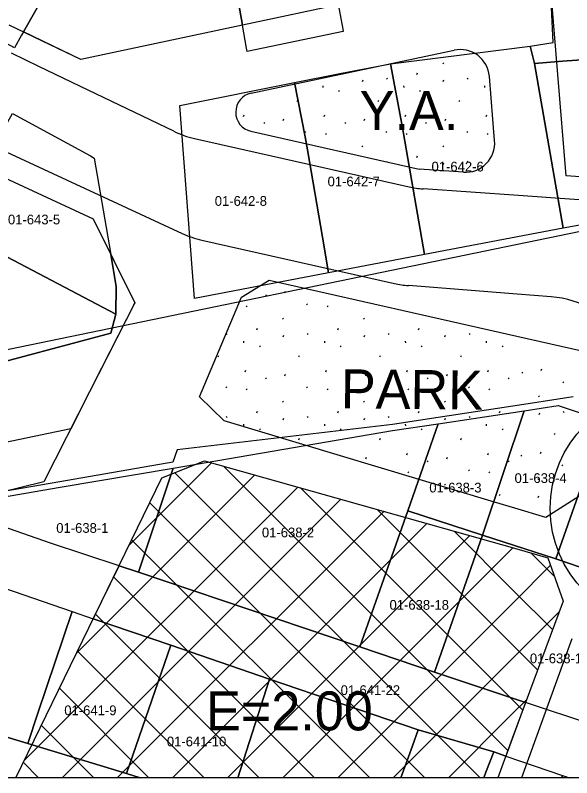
# Model space of a CAD drawing. Extents: x 413946 to 415528, y 4453939 to 4454944.
# Drawn here: x 415351 to 415408, y 4453939.5 to 4454017.7 of the extents above; entities that cross this region are included whole.
import ezdxf

# ---------------------------------------------------------------- set-up
doc = ezdxf.new("R2010")
doc.units = 0
for name, color, linetype in [('0_KADASTRO', 7, 'Continuous'), ('0_ÇERÇEVE', 7, 'Continuous'), ('Level 27', 7, 'Continuous'), ('Level 28', 7, 'Continuous'), ('Level 29', 7, 'Continuous'), ('Level 30', 7, 'Continuous'), ('Level 34', 7, 'Continuous'), ('Level 41', 7, 'Continuous'), ('Level 58', 7, 'Continuous'), ('Level 62', 7, 'Continuous')]:
    doc.layers.add(name, color=color, linetype=linetype)

# ---------------------------------------------------------------- blocks, each defined once
blk = doc.blocks.new('YA')
at = {"layer": 'Level 41'}
blk.add_text('Y.A.', height=4, dxfattribs=at).set_placement((-5.166, -2))

msp = doc.modelspace()

# ---------------------------------------------------------------- linework, layer by layer
at = {"layer": '0_KADASTRO'}
for points in [[(415337.79, 4454021.45), (415352.293, 4454047.488), (415359.398, 4454043.598), (415365.57, 4454040.22), (415359.826, 4454030.079), (415351.833, 4454015.969), (415351.652, 4454015.649), (415350.91, 4454014.34)], [(415370.21, 4454038.87), (415380.34, 4454039.44), (415380.89, 4454036.07), (415381.633, 4454032.089), (415382.643, 4454026.678), (415382.98, 4454024.87), (415384.57, 4454016.25), (415384.61, 4454016.029), (415374.774, 4454013.953), (415374.71, 4454014.3), (415374.289, 4454016.66), (415373.15, 4454023.036), (415371.492, 4454031.75), (415371.29, 4454032.81)], [(415351.833, 4454015.969), (415359.826, 4454030.079), (415371.492, 4454031.75), (415373.15, 4454023.036), (415374.289, 4454016.66), (415357.702, 4454013.149)], [(415403.782, 4454014.528), (415406.133, 4454014.902), (415405.766, 4454022.804), (415408.14, 4454023), (415409.527, 4454023.111), (415419.521, 4454023.914), (415419.72, 4454023.93), (415424.491, 4454024.312), (415425.716, 4454014.377), (415422.19, 4454014.13), (415420.81, 4454014.05), (415410.52, 4454013.22), (415407.09, 4454012.96), (415404.227, 4454012.742)], [(415389.45, 4454012.69), (415403.782, 4454014.528), (415404.227, 4454012.742), (415407.161, 4453995.845), (415392.968, 4453993.152), (415392.38, 4453996.51), (415390.65, 4454006.33)], [(415404.227, 4454012.742), (415407.09, 4454012.96), (415410.52, 4454013.22), (415420.81, 4454014.05), (415422.19, 4454014.13), (415425.716, 4454014.377), (415426.608, 4454002.751), (415426.864, 4453999.423), (415426.761, 4453999.405), (415407.161, 4453995.845)], [(415379.632, 4454010.797), (415384.28, 4454011.71), (415389.45, 4454012.69), (415390.65, 4454006.33), (415392.38, 4453996.51), (415392.968, 4453993.152), (415383.121, 4453991.259), (415382.503, 4453994.92), (415380.956, 4454003.891), (415380.726, 4454005.224)], [(415367.856, 4454008.411), (415379.632, 4454010.797), (415380.726, 4454005.224), (415380.956, 4454003.891), (415382.503, 4453994.92), (415383.121, 4453991.259), (415369.369, 4453988.616)], [(415344.192, 4453996.024), (415350.71, 4454007.6), (415358.713, 4454003.272), (415359.091, 4454003.039), (415360.781, 4453993.139), (415361.343, 4453989.85), (415361.316, 4453987.04)], [(415301.887, 4453998.41), (415304.634, 4454003.51), (415310.338, 4454000.44), (415319.706, 4453995.451), (415329.174, 4453990.441), (415338.563, 4453985.482), (415346.437, 4453981.235), (415360.81, 4453985.094), (415361.316, 4453987.04), (415361.343, 4453989.85), (415360.781, 4453993.139), (415363.238, 4453988.175), (415358.61, 4453979.05), (415353.94, 4453969.839), (415344.876, 4453967.602), (415324.809, 4453977.109), (415335.956, 4453979.953), (415322.527, 4453987.277), (415314.654, 4453991.673), (415306.71, 4453996.021)], [(415338.563, 4453985.482), (415344.192, 4453996.024), (415361.316, 4453987.04), (415360.81, 4453985.094), (415346.437, 4453981.235)], [(415391.258, 4453966.838), (415394.349, 4453975.789), (415403.156, 4453977.116), (415398.897, 4453964.37)], [(415398.897, 4453964.37), (415403.156, 4453977.116), (415406.649, 4453977.65), (415411.399, 4453976.081), (415406.426, 4453961.944)], [(415363.614, 4453960.55), (415367.192, 4453971.245), (415389.675, 4453975.078), (415394.349, 4453975.789), (415391.258, 4453966.838), (415386.337, 4453952.89)], [(415406.426, 4453961.944), (415411.399, 4453976.081), (415418.887, 4453973.555), (415414.003, 4453959.337)], [(415343.899, 4453967.27), (415355.61, 4453969.267), (415367.192, 4453971.245), (415363.614, 4453960.55), (415361.632, 4453961.21), (415354.622, 4453963.542)], [(415386.337, 4453952.89), (415391.258, 4453966.838), (415398.897, 4453964.37), (415393.984, 4453950.302)], [(415393.984, 4453950.302), (415398.897, 4453964.37), (415406.426, 4453961.944), (415414.003, 4453959.337), (415421.591, 4453956.81), (415416.897, 4453942.699), (415403.315, 4453947.206)], [(415358.995, 4453955.783), (415361.632, 4453961.21), (415363.614, 4453960.55), (415386.337, 4453952.89), (415393.984, 4453950.302), (415403.315, 4453947.206), (415401.283, 4453941.708), (415400.049, 4453942.13), (415392.306, 4453944.377), (415377.077, 4453949.589), (415366.958, 4453953.06)], [(415342.23, 4453946.034), (415342.908, 4453948.113), (415343.256, 4453949.177), (415346.553, 4453959.277), (415346.779, 4453959.97), (415356.838, 4453956.52), (415353.32, 4453946.087), (415352.274, 4453942.984)], [(415352.274, 4453942.984), (415353.32, 4453946.087), (415356.838, 4453956.52), (415358.995, 4453955.783), (415366.958, 4453953.06), (415362.407, 4453939.903)]]:
    msp.add_lwpolyline(points, close=True, dxfattribs=at)
for points in [[(415149.687, 4453939.478), (415239.604, 4453960.048), (415255.744, 4453963.243), (415258.419, 4453963.779), (415274.518, 4453966.825), (415285.801, 4453969.284), (415292.775, 4453970.761), (415307.334, 4453973.82), (415321.633, 4453976.842), (415335.897, 4453980.474), (415345.185, 4453982.391), (415360.755, 4453985.601), (415426.975, 4453999.268), (415435.081, 4453999.885), (415445.459, 4453999.541), (415454.524, 4453998.81), (415463.798, 4453998.066), (415472.532, 4453997.358), (415481.597, 4453996.636), (415492.294, 4453996.23), (415494.143, 4453995.96)], [(415408.187, 4453978.534), (415406.644, 4453978.298), (415403.149, 4453977.76), (415394.336, 4453976.419), (415389.659, 4453975.701), (415367.594, 4453973.119), (415367.162, 4453971.832), (415355.573, 4453969.836), (415343.854, 4453967.822), (415341.821, 4453967.48), (415332.181, 4453965.456), (415326.24, 4453964.26), (415308.684, 4453960.497), (415286.709, 4453955.734)], [(415363.805, 4453939.478), (415362.407, 4453939.903), (415366.958, 4453953.06), (415377.077, 4453949.589), (415373.813, 4453939.478)], [(415321.397, 4453939.478), (415323.667, 4453945.663), (415324.177, 4453948.636), (415325.343, 4453948.384), (415326.4, 4453951.032), (415334.618, 4453948.39), (415342.23, 4453946.034), (415352.274, 4453942.984), (415362.407, 4453939.903), (415363.805, 4453939.478)], [(415373.813, 4453939.478), (415377.077, 4453949.589), (415392.306, 4453944.377), (415391.715, 4453942.753), (415390.524, 4453939.478)], [(415390.524, 4453939.478), (415391.715, 4453942.753), (415392.306, 4453944.377), (415400.049, 4453942.13), (415399.255, 4453940.058), (415399.033, 4453939.478)], [(415399.033, 4453939.478), (415399.255, 4453940.058), (415400.049, 4453942.13), (415401.283, 4453941.708), (415407.1, 4453939.719), (415407.016, 4453939.478)], [(415363.805, 4453939.478), (415321.397, 4453939.478)], [(415373.813, 4453939.478), (415363.805, 4453939.478)], [(415390.524, 4453939.478), (415373.813, 4453939.478)], [(415399.033, 4453939.478), (415390.524, 4453939.478)], [(415407.016, 4453939.478), (415399.033, 4453939.478)], [(415407.016, 4453939.478), (415407.1, 4453939.719), (415407.804, 4453939.478)], [(415407.804, 4453939.478), (415407.016, 4453939.478)]]:
    msp.add_lwpolyline(points, dxfattribs=at)
at = {"layer": '0_ÇERÇEVE'}
msp.add_lwpolyline([(413945.566, 4454943.957), (415494.137, 4454943.957), (415494.137, 4453939.478), (413945.566, 4453939.478)], close=True, dxfattribs=at)
at = {"layer": 'Level 27'}
for q in [(415357.702, 4454013.149), (415374.289, 4454016.66)]:
    msp.add_line((415374.289, 4454016.66), q, dxfattribs=at)
msp.add_lwpolyline([(415407.459, 4454001.227), (415404.069, 4454042.836), (415403.198, 4454054.952)], dxfattribs=at)
at = {"layer": 'Level 28'}
msp.add_line((415356.691, 4453975.264), (415337.319, 4453971.182), dxfattribs=at)
for points in [[(415310.004, 4454013.481), (415318.018, 4454015.809), (415358.975, 4453996.789), (415363.238, 4453988.175), (415363.134, 4453987.969)], [(415374.194, 4453988.763), (415377.012, 4453990.505), (415402.412, 4453984.782)], [(415402.215, 4453967.121), (415400.119, 4453967.752), (415372.425, 4453976.091), (415369.899, 4453978.537), (415374.194, 4453988.763)], [(415363.238, 4453988.175), (415358.994, 4453979.807)], [(415402.412, 4453984.782), (415402.412, 4453984.782)], [(415402.412, 4453984.782), (415402.412, 4453984.782)], [(415402.412, 4453984.782), (415410.447, 4453982.972), (415412.858, 4453978.147), (415409.532, 4453968.811), (415405.395, 4453966.163)], [(415358.994, 4453979.807), (415358.61, 4453979.05), (415356.691, 4453975.264)], [(415351.071, 4453939.478), (415366.014, 4453970.226), (415370.412, 4453971.981), (415402.169, 4453963.02)], [(415402.215, 4453967.121), (415402.215, 4453967.121)], [(415402.215, 4453967.121), (415402.215, 4453967.121)], [(415405.395, 4453966.163), (415402.215, 4453967.121)], [(415402.169, 4453963.02), (415405.603, 4453962.051)], [(415405.603, 4453962.051), (415407.157, 4453957.595), (415401.95, 4453943.514)], [(415401.95, 4453943.511), (415400.459, 4453939.478)], [(415401.95, 4453943.514), (415401.95, 4453943.513)], [(415401.95, 4453943.513), (415401.95, 4453943.512)]]:
    msp.add_lwpolyline(points, dxfattribs=at)
at = {"layer": 'Level 29'}
for p, q in [((415384.905, 4454018.909), (415374.289, 4454016.66)), ((415427.192, 4453999.683), (415407.459, 4454001.227))]:
    msp.add_line(p, q, dxfattribs=at)
for points in [[(415354.562, 4454014.66), (415350.377, 4454016.674)], [(415357.702, 4454013.149), (415354.562, 4454014.66)]]:
    msp.add_lwpolyline(points, dxfattribs=at)
at = {"layer": 'Level 34'}
for p, q in [((415362.646, 4453963.295), (415371.129, 4453971.779)), ((415398.643, 4453939.478), (415367.359, 4453970.763)), ((415401.496, 4453942.282), (415372.342, 4453971.436)), ((415357.297, 4453952.29), (415375.541, 4453970.534)), ((415351.948, 4453941.284), (415379.953, 4453969.289)), ((415401.994, 4453947.441), (415380.222, 4453969.213)), ((415355.798, 4453939.478), (415384.365, 4453968.044)), ((415392.986, 4453939.478), (415364.779, 4453967.685)), ((415402.057, 4453953.035), (415388.103, 4453966.989)), ((415361.456, 4453939.478), (415388.777, 4453966.799)), ((415367.113, 4453939.478), (415393.189, 4453965.554)), ((415402.12, 4453958.629), (415395.983, 4453964.765)), ((415387.33, 4453939.478), (415362.929, 4453963.879)), ((415372.77, 4453939.478), (415397.601, 4453964.309)), ((415378.427, 4453939.478), (415402.012, 4453963.064)), ((415406.271, 4453960.134), (415403.864, 4453962.542)), ((415402.107, 4453957.502), (415405.875, 4453961.27)), ((415381.673, 4453939.478), (415361.079, 4453960.072)), ((415406.077, 4453954.672), (415402.12, 4453958.629)), ((415402.12, 4453958.629), (415402.12, 4453958.629)), ((415402.12, 4453958.629), (415402.12, 4453958.629)), ((415384.083, 4453939.478), (415402.107, 4453957.502)), ((415376.016, 4453939.478), (415359.229, 4453956.265)), ((415402.043, 4453951.781), (415406.746, 4453956.484)), ((415404.55, 4453950.542), (415402.057, 4453953.035)), ((415370.359, 4453939.478), (415357.379, 4453952.458)), ((415389.74, 4453939.478), (415402.043, 4453951.781)), ((415364.703, 4453939.478), (415355.529, 4453948.652)), ((415401.979, 4453946.06), (415403.429, 4453947.51)), ((415403.023, 4453946.412), (415401.994, 4453947.441)), ((415401.994, 4453947.441), (415401.994, 4453947.441)), ((415401.994, 4453947.441), (415401.994, 4453947.441)), ((415395.397, 4453939.478), (415401.979, 4453946.06)), ((415359.046, 4453939.478), (415353.679, 4453944.845)), ((415353.389, 4453939.478), (415351.829, 4453941.038))]:
    msp.add_line(p, q, dxfattribs=at)
at = {"layer": 'Level 41'}
for p, q in [((415394.819, 4454012.813), (415394.89, 4454012.706)), ((415392.178, 4454011.62), (415392.249, 4454011.779)), ((415386.584, 4454010.891), (415386.656, 4454011.051)), ((415389.049, 4454011.236), (415389.12, 4454011.129)), ((415394.877, 4454010.891), (415394.949, 4454011.051)), ((415397.342, 4454011.236), (415397.413, 4454011.129)), ((415382.514, 4454010.445), (415382.532, 4454010.285)), ((415384.144, 4454009.975), (415384.214, 4454009.868)), ((415390.807, 4454010.445), (415390.825, 4454010.285)), ((415392.437, 4454009.975), (415392.507, 4454009.868)), ((415399.1, 4454010.445), (415399.118, 4454010.285)), ((415379.907, 4454008.831), (415379.979, 4454008.991)), ((415388.2, 4454008.831), (415388.272, 4454008.991)), ((415396.493, 4454008.831), (415396.565, 4454008.991)), ((415374.386, 4454007.301), (415374.456, 4454007.461)), ((415378.469, 4454006.893), (415378.54, 4454007.053)), ((415382.679, 4454007.301), (415382.749, 4454007.461)), ((415386.762, 4454006.893), (415386.833, 4454007.053)), ((415390.972, 4454007.301), (415391.042, 4454007.461)), ((415395.055, 4454006.893), (415395.126, 4454007.053)), ((415399.265, 4454007.301), (415399.335, 4454007.461)), ((415376.481, 4454006.685), (415376.552, 4454006.579)), ((415384.774, 4454006.685), (415384.845, 4454006.579)), ((415393.067, 4454006.685), (415393.138, 4454006.579)), ((415380.689, 4454005.756), (415380.76, 4454005.649)), ((415382.788, 4454005.564), (415382.859, 4454005.457)), ((415388.982, 4454005.756), (415389.053, 4454005.649)), ((415391.081, 4454005.564), (415391.152, 4454005.457)), ((415397.275, 4454005.756), (415397.346, 4454005.649)), ((415399.374, 4454005.564), (415399.445, 4454005.457)), ((415386.526, 4454004.303), (415386.597, 4454004.196)), ((415394.819, 4454004.303), (415394.89, 4454004.196)), ((415392.178, 4454003.11), (415392.249, 4454003.269)), ((415389.049, 4454002.726), (415389.103, 4454002.645)), ((415394.877, 4454002.381), (415394.949, 4454002.541)), ((415397.342, 4454002.726), (415397.413, 4454002.619)), ((415376.653, 4453989.007), (415376.724, 4453988.901)), ((415378.641, 4453989.215), (415378.712, 4453989.375)), ((415380.861, 4453988.078), (415380.932, 4453987.971)), ((415374.667, 4453987.886), (415374.738, 4453987.779)), ((415382.96, 4453987.886), (415383.031, 4453987.779)), ((415378.405, 4453986.625), (415378.476, 4453986.518)), ((415386.698, 4453986.625), (415386.769, 4453986.518)), ((415372.635, 4453985.048), (415372.706, 4453984.941)), ((415375.764, 4453985.432), (415375.835, 4453985.591)), ((415378.463, 4453984.703), (415378.535, 4453984.863)), ((415380.928, 4453985.048), (415380.999, 4453984.941)), ((415384.057, 4453985.432), (415384.128, 4453985.591)), ((415386.756, 4453984.703), (415386.828, 4453984.863)), ((415389.221, 4453985.048), (415389.292, 4453984.941)), ((415392.35, 4453985.432), (415392.421, 4453985.591)), ((415395.049, 4453984.703), (415395.121, 4453984.863)), ((415397.514, 4453985.048), (415397.585, 4453984.941)), ((415374.393, 4453984.257), (415374.411, 4453984.097)), ((415382.686, 4453984.257), (415382.704, 4453984.097)), ((415390.979, 4453984.257), (415390.997, 4453984.097)), ((415399.272, 4453984.257), (415399.29, 4453984.097)), ((415376.023, 4453983.787), (415376.093, 4453983.68)), ((415384.316, 4453983.787), (415384.386, 4453983.68)), ((415392.609, 4453983.787), (415392.679, 4453983.68)), ((415400.902, 4453983.787), (415400.972, 4453983.68)), ((415371.786, 4453982.643), (415371.858, 4453982.803)), ((415380.079, 4453982.643), (415380.151, 4453982.803)), ((415388.372, 4453982.643), (415388.444, 4453982.803)), ((415396.665, 4453982.643), (415396.737, 4453982.803)), ((415374.558, 4453981.113), (415374.628, 4453981.273)), ((415382.851, 4453981.113), (415382.921, 4453981.273)), ((415391.144, 4453981.113), (415391.214, 4453981.273)), ((415399.437, 4453981.113), (415399.507, 4453981.273)), ((415402.927, 4453981.066), (415402.997, 4453980.959)), ((415404.917, 4453981.254), (415404.99, 4453981.413)), ((415376.653, 4453980.497), (415376.724, 4453980.391)), ((415378.641, 4453980.705), (415378.712, 4453980.865)), ((415384.946, 4453980.497), (415385.017, 4453980.391)), ((415386.934, 4453980.705), (415387.005, 4453980.865)), ((415393.239, 4453980.497), (415393.31, 4453980.391)), ((415395.227, 4453980.705), (415395.298, 4453980.865)), ((415401.532, 4453980.497), (415401.603, 4453980.391)), ((415372.568, 4453979.568), (415372.639, 4453979.461)), ((415374.667, 4453979.376), (415374.738, 4453979.269)), ((415380.861, 4453979.568), (415380.932, 4453979.461)), ((415382.96, 4453979.376), (415383.031, 4453979.269)), ((415389.154, 4453979.568), (415389.225, 4453979.461)), ((415391.253, 4453979.376), (415391.324, 4453979.269)), ((415397.447, 4453979.568), (415397.518, 4453979.461)), ((415399.546, 4453979.376), (415399.617, 4453979.269)), ((415407.125, 4453980.094), (415407.195, 4453979.986)), ((415404.655, 4453978.666), (415404.724, 4453978.558)), ((415378.405, 4453978.115), (415378.476, 4453978.008)), ((415386.698, 4453978.115), (415386.769, 4453978.008)), ((415394.991, 4453978.115), (415395.062, 4453978.008)), ((415375.764, 4453976.922), (415375.835, 4453977.081)), ((415384.057, 4453976.922), (415384.128, 4453977.081)), ((415392.35, 4453976.922), (415392.421, 4453977.081)), ((415400.643, 4453976.922), (415400.714, 4453977.081)), ((415407.161, 4453977.063), (415407.231, 4453976.956)), ((415372.635, 4453976.538), (415372.706, 4453976.431)), ((415378.463, 4453976.193), (415378.535, 4453976.353)), ((415380.928, 4453976.538), (415380.999, 4453976.431)), ((415386.756, 4453976.193), (415386.828, 4453976.353)), ((415389.221, 4453976.538), (415389.292, 4453976.431)), ((415395.049, 4453976.193), (415395.121, 4453976.353)), ((415397.514, 4453976.538), (415397.585, 4453976.431)), ((415404.693, 4453976.744), (415404.766, 4453976.903)), ((415374.393, 4453975.747), (415374.411, 4453975.587)), ((415382.686, 4453975.747), (415382.704, 4453975.587)), ((415390.979, 4453975.747), (415390.997, 4453975.587)), ((415399.272, 4453975.747), (415399.29, 4453975.587)), ((415402.311, 4453975.748), (415402.313, 4453975.745)), ((415402.311, 4453975.748), (415402.311, 4453975.748)), ((415402.311, 4453975.748), (415402.311, 4453975.748)), ((415376.023, 4453975.277), (415376.093, 4453975.17)), ((415384.316, 4453975.277), (415384.386, 4453975.17)), ((415392.609, 4453975.277), (415392.679, 4453975.17)), ((415400.902, 4453975.277), (415400.972, 4453975.17)), ((415406.288, 4453974.667), (415406.361, 4453974.827)), ((415380.079, 4453974.133), (415380.151, 4453974.293)), ((415388.372, 4453974.133), (415388.444, 4453974.293)), ((415396.665, 4453974.133), (415396.737, 4453974.293)), ((415386.934, 4453972.195), (415387.005, 4453972.355)), ((415391.144, 4453972.603), (415391.214, 4453972.763)), ((415395.227, 4453972.195), (415395.298, 4453972.355)), ((415399.437, 4453972.603), (415399.507, 4453972.763)), ((415402.84, 4453972.556), (415402.91, 4453972.45)), ((415404.83, 4453972.744), (415404.903, 4453972.903)), ((415393.239, 4453971.987), (415393.31, 4453971.881)), ((415401.532, 4453971.987), (415401.603, 4453971.881)), ((415407.038, 4453971.584), (415407.108, 4453971.477)), ((415389.154, 4453971.058), (415389.158, 4453971.053)), ((415391.253, 4453970.866), (415391.324, 4453970.759)), ((415397.447, 4453971.058), (415397.518, 4453970.951)), ((415399.546, 4453970.866), (415399.617, 4453970.759)), ((415404.567, 4453970.157), (415404.637, 4453970.049)), ((415394.991, 4453969.605), (415395.062, 4453969.498)), ((415400.643, 4453968.412), (415400.714, 4453968.571)), ((415404.606, 4453968.234), (415404.679, 4453968.393))]:
    msp.add_line(p, q, dxfattribs=at)
at = {"layer": 'Level 58'}
msp.add_circle((415417.837, 4453967.095), 12, dxfattribs=at)
at = {"layer": 'Level 62'}
for p, q in [((415375.183, 4454009.694), (415395.995, 4454014.103)), ((415396.945, 4454001.585), (415392.408, 4454001.9)), ((415402.574, 4453999.188), (415392.799, 4453999.867)), ((415407.82, 4453998.824), (415402.574, 4453999.188)), ((415402.574, 4453999.188), (415402.574, 4453999.188)), ((415402.574, 4453999.188), (415402.574, 4453999.188)), ((415434.105, 4453996.999), (415407.82, 4453998.824)), ((415402.461, 4453989.081), (415391.297, 4453989.954)), ((415405.924, 4453988.81), (415402.461, 4453989.081)), ((415402.461, 4453989.081), (415402.461, 4453989.081)), ((415402.461, 4453989.081), (415402.461, 4453989.081))]:
    msp.add_line(p, q, dxfattribs=at)
for points in [[(415301.265, 4454026.345), (415368.103, 4453995.307)], [(415353.41, 4454012.44), (415350.598, 4454013.793)], [(415353.41, 4454012.44), (415353.41, 4454012.44)], [(415358.467, 4454010.006), (415353.41, 4454012.44)], [(415400.143, 4454004.821), (415399.606, 4454011.411)], [(415367.247, 4454005.781), (415358.467, 4454010.006)], [(415375.158, 4454005.786), (415392.408, 4454001.9)], [(415369.385, 4454005.037), (415391.381, 4454000.081)], [(415370.117, 4453994.621), (415389.88, 4453990.169)], [(415408.047, 4453953.735), (415402.89, 4453939.478)]]:
    msp.add_lwpolyline(points, dxfattribs=at)
for centre, radius, start, end in [((415396.616, 4454011.168), 3, 4.64491, 101.9515), ((415375.598, 4454007.737), 2, 101.96213, 257.30068), ((415371.583, 4454014.792), 10, 244.30151, 257.30274), ((415397.153, 4454004.578), 3, 266.01784, 4.65031), ((415393.579, 4454009.836), 10, 257.30052, 265.52558), ((415372.315, 4454004.377), 10, 245.09069, 257.30285), ((415392.078, 4453999.924), 10, 257.30225, 265.52466), ((415405.144, 4453978.84), 10, 340.39168, 85.5261)]:
    msp.add_arc(centre, radius, start, end, dxfattribs=at)

# ---------------------------------------------------------------- block references
at = {"layer": 'Level 41'}
msp.add_blockref('YA', (415391.473, 4454007.904), dxfattribs=at)

# ---------------------------------------------------------------- texts
at = {"layer": '0_KADASTRO'}
for s, p in [('01-642-6', (415393.672, 4454001.662)), ('01-642-7', (415383.017, 4454000.135)), ('01-642-8', (415371.448, 4453998.136)), ('01-643-5', (415350.247, 4453996.235)), ('01-638-4', (415402.185, 4453969.711)), ('01-638-3', (415393.443, 4453968.738)), ('01-638-1', (415355.199, 4453964.597)), ('01-638-2', (415376.282, 4453964.135)), ('01-638-18', (415389.364, 4453956.709)), ('01-638-17', (415403.757, 4453951.222)), ('01-641-22', (415384.354, 4453947.964)), ('01-641-9', (415356.023, 4453945.896)), ('01-641-10', (415366.538, 4453942.697))]:
    msp.add_text(s, height=1, dxfattribs=at).set_placement(p)
at = {"layer": 'Level 30'}
msp.add_text('E=2.00', height=4, dxfattribs=at).set_placement((415370.551, 4453944.33))
at = {"layer": 'Level 41'}
msp.add_text('PARK', height=4, rotation=359.4141, dxfattribs=at).set_placement((415384.364, 4453977.381))

doc.saveas('drawing.dxf')
